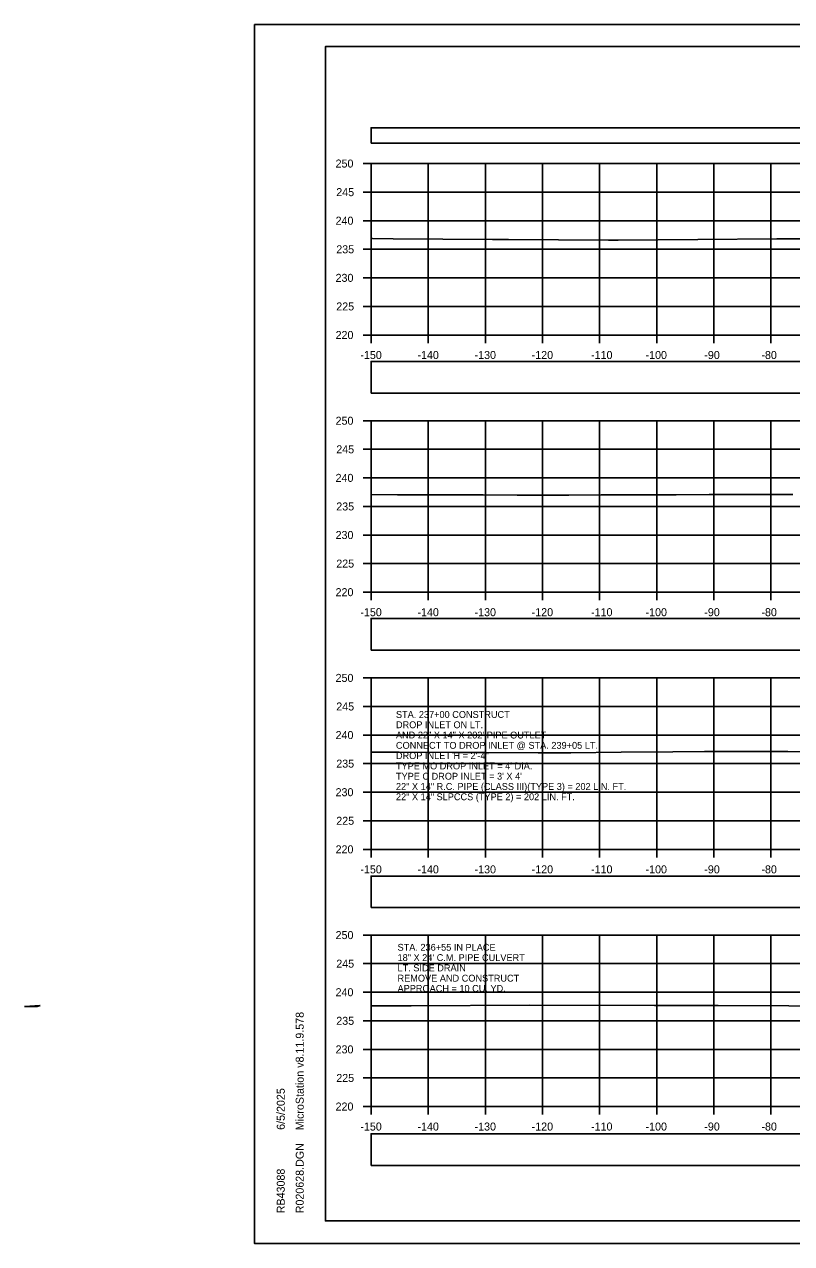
# Model space of a CAD drawing. Extents: x 1369627 to 1374022, y 380035 to 398173.
# Drawn here: x 1371887.8 to 1372022.2, y 388785.6 to 388999 of the extents above; entities that cross this region are included whole.
import ezdxf

# ---------------------------------------------------------------- set-up
doc = ezdxf.new("R2010")
doc.units = 0
for name, color, linetype in [('Default', 7, 'Continuous'), ('R_Axis', 7, 'Continuous'), ('R_Axis Annot', 7, 'Continuous'), ('R_Border', 7, 'Continuous'), ('R_Drive', 7, 'Continuous'), ('R_Exist Surface', 7, 'Continuous'), ('R_Grid', 7, 'Continuous'), ('R_No Plot', 7, 'Continuous'), ('R_Water', 7, 'Continuous'), ('R_Water Annot', 7, 'Continuous')]:
    doc.layers.add(name, color=color, linetype=linetype)

msp = doc.modelspace()

# ---------------------------------------------------------------- linework, layer by layer
at = {"layer": 'Default'}
for points in [[(1371948.53, 388978.18), (1372248.53, 388978.18), (1372248.53, 388980.89), (1371948.53, 388980.89)], [(1371948.53, 388934.47), (1372248.53, 388934.47), (1372248.53, 388939.99), (1371948.53, 388939.99)], [(1371948.53, 388889.5), (1372248.53, 388889.5), (1372248.53, 388895.02), (1371948.53, 388895.02)], [(1371948.53, 388844.42), (1372248.53, 388844.42), (1372248.53, 388849.95), (1371948.53, 388849.95)], [(1371948.53, 388799.33), (1372248.53, 388799.33), (1372248.53, 388804.85), (1371948.53, 388804.85)]]:
    msp.add_lwpolyline(points, close=True, dxfattribs=at)
at = {"layer": 'R_Axis'}
for p, q in [((1371947.13, 388974.62), (1371948.53, 388974.62)), ((1371948.53, 388944.62), (1371948.53, 388974.62)), ((1371947.13, 388969.62), (1371948.53, 388969.62)), ((1371947.13, 388964.62), (1371948.53, 388964.62)), ((1371947.13, 388959.62), (1371948.53, 388959.62)), ((1371947.13, 388954.62), (1371948.53, 388954.62)), ((1371947.13, 388949.62), (1371948.53, 388949.62)), ((1371947.13, 388944.62), (1371948.53, 388944.62)), ((1371948.53, 388944.62), (1372248.53, 388944.62)), ((1371948.53, 388943.22), (1371948.53, 388944.62)), ((1371958.53, 388943.22), (1371958.53, 388944.62)), ((1371968.53, 388943.22), (1371968.53, 388944.62)), ((1371978.53, 388943.22), (1371978.53, 388944.62)), ((1371988.53, 388943.22), (1371988.53, 388944.62)), ((1371998.53, 388943.22), (1371998.53, 388944.62)), ((1372008.53, 388943.22), (1372008.53, 388944.62)), ((1372018.53, 388943.22), (1372018.53, 388944.62)), ((1371947.13, 388929.62), (1371948.53, 388929.62)), ((1371948.53, 388899.62), (1371948.53, 388929.62)), ((1371947.13, 388924.62), (1371948.53, 388924.62)), ((1371947.13, 388919.62), (1371948.53, 388919.62)), ((1371947.13, 388914.62), (1371948.53, 388914.62)), ((1371947.13, 388909.62), (1371948.53, 388909.62)), ((1371947.13, 388904.62), (1371948.53, 388904.62)), ((1371947.13, 388899.62), (1371948.53, 388899.62)), ((1371948.53, 388899.62), (1372248.53, 388899.62)), ((1371948.53, 388898.22), (1371948.53, 388899.62)), ((1371958.53, 388898.22), (1371958.53, 388899.62)), ((1371968.53, 388898.22), (1371968.53, 388899.62)), ((1371978.53, 388898.22), (1371978.53, 388899.62)), ((1371988.53, 388898.22), (1371988.53, 388899.62)), ((1371998.53, 388898.22), (1371998.53, 388899.62)), ((1372008.53, 388898.22), (1372008.53, 388899.62)), ((1372018.53, 388898.22), (1372018.53, 388899.62)), ((1371947.13, 388884.62), (1371948.53, 388884.62)), ((1371948.53, 388854.62), (1371948.53, 388884.62)), ((1371947.13, 388879.62), (1371948.53, 388879.62)), ((1371947.13, 388874.62), (1371948.53, 388874.62)), ((1371947.13, 388869.62), (1371948.53, 388869.62)), ((1371947.13, 388864.62), (1371948.53, 388864.62)), ((1371947.13, 388859.62), (1371948.53, 388859.62)), ((1371947.13, 388854.62), (1371948.53, 388854.62)), ((1371948.53, 388854.62), (1372248.53, 388854.62)), ((1371948.53, 388853.22), (1371948.53, 388854.62)), ((1371958.53, 388853.22), (1371958.53, 388854.62)), ((1371968.53, 388853.22), (1371968.53, 388854.62)), ((1371978.53, 388853.22), (1371978.53, 388854.62)), ((1371988.53, 388853.22), (1371988.53, 388854.62)), ((1371998.53, 388853.22), (1371998.53, 388854.62)), ((1372008.53, 388853.22), (1372008.53, 388854.62)), ((1372018.53, 388853.22), (1372018.53, 388854.62)), ((1371947.13, 388839.62), (1371948.53, 388839.62)), ((1371948.53, 388809.62), (1371948.53, 388839.62)), ((1371947.13, 388834.62), (1371948.53, 388834.62)), ((1371947.13, 388829.62), (1371948.53, 388829.62)), ((1371947.13, 388824.62), (1371948.53, 388824.62)), ((1371947.13, 388819.62), (1371948.53, 388819.62)), ((1371947.13, 388814.62), (1371948.53, 388814.62)), ((1371947.13, 388809.62), (1371948.53, 388809.62)), ((1371948.53, 388809.62), (1372248.53, 388809.62)), ((1371948.53, 388808.22), (1371948.53, 388809.62)), ((1371958.53, 388808.22), (1371958.53, 388809.62)), ((1371968.53, 388808.22), (1371968.53, 388809.62)), ((1371978.53, 388808.22), (1371978.53, 388809.62)), ((1371988.53, 388808.22), (1371988.53, 388809.62)), ((1371998.53, 388808.22), (1371998.53, 388809.62)), ((1372008.53, 388808.22), (1372008.53, 388809.62)), ((1372018.53, 388808.22), (1372018.53, 388809.62))]:
    msp.add_line(p, q, dxfattribs=at)
at = {"layer": 'R_Border'}
for p, q in [((1371940.53, 388995.08), (1372256.71, 388995.08)), ((1371940.53, 388789.62), (1371940.53, 388995.08)), ((1371940.53, 388789.62), (1371940.53, 388789.62)), ((1372256.71, 388789.62), (1371940.53, 388789.62))]:
    msp.add_line(p, q, dxfattribs=at)
at = {"layer": 'R_Drive'}
for p, q in [((1371890.54, 388827.3), (1371887.8, 388827.12)), ((1371887.8, 388827.12), (1371890.04, 388827.14)), ((1371890.04, 388827.14), (1371890.54, 388827.3))]:
    msp.add_line(p, q, dxfattribs=at)
at = {"layer": 'R_Exist Surface'}
for points in [[(1371948.53, 388961.54), (1371948.78, 388961.53), (1371952.41, 388961.46), (1371969.76, 388961.35), (1371971.17, 388961.35), (1371972.6, 388961.36), (1371990.07, 388961.24), (1371991.79, 388961.24), (1372005.72, 388961.33), (1372019.55, 388961.42), (1372020.82, 388961.42), (1372034.07, 388961.44)], [(1371948.53, 388916.72), (1371953.15, 388916.66), (1371959.04, 388916.63), (1371968.14, 388916.64), (1371974.12, 388916.61), (1371983.14, 388916.62), (1371988.78, 388916.68), (1372001.96, 388916.68), (1372007.7, 388916.74), (1372013.38, 388916.72), (1372022.37, 388916.72)], [(1371948.53, 388871.65), (1371953.41, 388871.61), (1371962.71, 388871.56), (1371968.42, 388871.57), (1371977.8, 388871.52), (1371983.48, 388871.53), (1371992.29, 388871.62), (1372001.34, 388871.71), (1372006.91, 388871.75), (1372016.27, 388871.72), (1372021.48, 388871.75), (1372031.11, 388871.71)], [(1371948.53, 388827.24), (1371951.75, 388827.25), (1371955.54, 388827.25), (1371976.26, 388827.33), (1371998.13, 388827.29), (1371998.97, 388827.29), (1371999.75, 388827.29), (1372009.3, 388827.27), (1372021.68, 388827.23), (1372041.8, 388827.16)]]:
    msp.add_lwpolyline(points, dxfattribs=at)
at = {"layer": 'R_Grid'}
for p, q in [((1371948.53, 388974.62), (1372248.53, 388974.62)), ((1371948.53, 388944.62), (1371948.53, 388974.62)), ((1371958.53, 388944.62), (1371958.53, 388974.62)), ((1371968.53, 388944.62), (1371968.53, 388974.62)), ((1371978.53, 388944.62), (1371978.53, 388974.62)), ((1371988.53, 388944.62), (1371988.53, 388974.62)), ((1371998.53, 388944.62), (1371998.53, 388974.62)), ((1372008.53, 388944.62), (1372008.53, 388974.62)), ((1372018.53, 388944.62), (1372018.53, 388974.62)), ((1371948.53, 388969.62), (1372248.53, 388969.62)), ((1371948.53, 388964.62), (1372248.53, 388964.62)), ((1371948.53, 388959.62), (1372248.53, 388959.62)), ((1371948.53, 388954.62), (1372248.53, 388954.62)), ((1371948.53, 388949.62), (1372248.53, 388949.62)), ((1371948.53, 388944.62), (1372248.53, 388944.62)), ((1371948.53, 388929.62), (1372248.53, 388929.62)), ((1371948.53, 388899.62), (1371948.53, 388929.62)), ((1371958.53, 388899.62), (1371958.53, 388929.62)), ((1371968.53, 388899.62), (1371968.53, 388929.62)), ((1371978.53, 388899.62), (1371978.53, 388929.62)), ((1371988.53, 388899.62), (1371988.53, 388929.62)), ((1371998.53, 388899.62), (1371998.53, 388929.62)), ((1372008.53, 388899.62), (1372008.53, 388929.62)), ((1372018.53, 388899.62), (1372018.53, 388929.62)), ((1371948.53, 388924.62), (1372248.53, 388924.62)), ((1371948.53, 388919.62), (1372248.53, 388919.62)), ((1371948.53, 388914.62), (1372248.53, 388914.62)), ((1371948.53, 388909.62), (1372248.53, 388909.62)), ((1371948.53, 388904.62), (1372248.53, 388904.62)), ((1371948.53, 388899.62), (1372248.53, 388899.62)), ((1371948.53, 388884.62), (1372248.53, 388884.62)), ((1371948.53, 388854.62), (1371948.53, 388884.62)), ((1371958.53, 388854.62), (1371958.53, 388884.62)), ((1371968.53, 388854.62), (1371968.53, 388884.62)), ((1371978.53, 388854.62), (1371978.53, 388884.62)), ((1371988.53, 388854.62), (1371988.53, 388884.62)), ((1371998.53, 388854.62), (1371998.53, 388884.62)), ((1372008.53, 388854.62), (1372008.53, 388884.62)), ((1372018.53, 388854.62), (1372018.53, 388884.62)), ((1371948.53, 388879.62), (1372248.53, 388879.62)), ((1371948.53, 388874.62), (1372248.53, 388874.62)), ((1371948.53, 388869.62), (1372248.53, 388869.62)), ((1371948.53, 388864.62), (1372248.53, 388864.62)), ((1371948.53, 388859.62), (1372248.53, 388859.62)), ((1371948.53, 388854.62), (1372248.53, 388854.62)), ((1371948.53, 388839.62), (1372248.53, 388839.62)), ((1371948.53, 388809.62), (1371948.53, 388839.62)), ((1371958.53, 388809.62), (1371958.53, 388839.62)), ((1371968.53, 388809.62), (1371968.53, 388839.62)), ((1371978.53, 388809.62), (1371978.53, 388839.62)), ((1371988.53, 388809.62), (1371988.53, 388839.62)), ((1371998.53, 388809.62), (1371998.53, 388839.62)), ((1372008.53, 388809.62), (1372008.53, 388839.62)), ((1372018.53, 388809.62), (1372018.53, 388839.62)), ((1371948.53, 388834.62), (1372248.53, 388834.62)), ((1371948.53, 388829.62), (1372248.53, 388829.62)), ((1371948.53, 388824.62), (1372248.53, 388824.62)), ((1371948.53, 388819.62), (1372248.53, 388819.62)), ((1371948.53, 388814.62), (1372248.53, 388814.62)), ((1371948.53, 388809.62), (1372248.53, 388809.62))]:
    msp.add_line(p, q, dxfattribs=at)
at = {"layer": 'R_No Plot'}
for p, q in [((1371928.13, 388998.97), (1372261.46, 388998.97)), ((1371928.13, 388785.64), (1372261.46, 388785.64))]:
    msp.add_line(p, q, dxfattribs=at)
for points in [[(1371928.12, 388998.97), (1372261.46, 388998.97), (1372261.46, 388785.63), (1371928.12, 388785.63)], [(1372174.45, 388995.08), (1372194.07, 388995.08), (1372194.07, 388985.2), (1372210.18, 388985.2), (1372233.38, 388985.2), (1372233.38, 388952.53), (1372256.59, 388952.53), (1372256.71, 388789.62), (1371940.53, 388789.62), (1371940.53, 388995.08)]]:
    msp.add_lwpolyline(points, close=True, dxfattribs=at)

# ---------------------------------------------------------------- texts
at = {"layer": 'R_Axis Annot'}
for s, p in [('250', (1371942.3, 388973.92)), ('245', (1371942.42, 388968.92)), ('240', (1371942.3, 388963.92)), ('235', (1371942.42, 388958.92)), ('230', (1371942.3, 388953.92)), ('225', (1371942.42, 388948.92)), ('220', (1371942.3, 388943.92)), ('-150', (1371946.64, 388940.42)), ('-140', (1371956.64, 388940.42)), ('-130', (1371966.64, 388940.42)), ('-120', (1371976.64, 388940.42)), ('-110', (1371987.04, 388940.42)), ('-100', (1371996.58, 388940.42)), ('-90', (1372006.87, 388940.42)), ('-80', (1372016.87, 388940.42)), ('250', (1371942.3, 388928.92)), ('245', (1371942.42, 388923.92)), ('240', (1371942.3, 388918.92)), ('235', (1371942.42, 388913.92)), ('230', (1371942.3, 388908.92)), ('225', (1371942.42, 388903.92)), ('220', (1371942.3, 388898.92)), ('-150', (1371946.64, 388895.42)), ('-140', (1371956.64, 388895.42)), ('-130', (1371966.64, 388895.42)), ('-120', (1371976.64, 388895.42)), ('-110', (1371987.04, 388895.42)), ('-100', (1371996.58, 388895.42)), ('-90', (1372006.87, 388895.42)), ('-80', (1372016.87, 388895.42)), ('250', (1371942.3, 388883.92)), ('245', (1371942.42, 388878.92)), ('240', (1371942.3, 388873.92)), ('235', (1371942.42, 388868.92)), ('230', (1371942.3, 388863.92)), ('225', (1371942.42, 388858.92)), ('220', (1371942.3, 388853.92)), ('-150', (1371946.64, 388850.42)), ('-140', (1371956.64, 388850.42)), ('-130', (1371966.64, 388850.42)), ('-120', (1371976.64, 388850.42)), ('-110', (1371987.04, 388850.42)), ('-100', (1371996.58, 388850.42)), ('-90', (1372006.87, 388850.42)), ('-80', (1372016.87, 388850.42)), ('250', (1371942.3, 388838.92)), ('245', (1371942.42, 388833.92)), ('240', (1371942.3, 388828.92)), ('235', (1371942.42, 388823.92)), ('230', (1371942.3, 388818.92)), ('225', (1371942.42, 388813.92)), ('220', (1371942.3, 388808.92)), ('-150', (1371946.64, 388805.42)), ('-140', (1371956.64, 388805.42)), ('-130', (1371966.64, 388805.42)), ('-120', (1371976.64, 388805.42)), ('-110', (1371987.04, 388805.42)), ('-100', (1371996.58, 388805.42)), ('-90', (1372006.87, 388805.42)), ('-80', (1372016.87, 388805.42))]:
    msp.add_text(s, height=1.4, dxfattribs=at).set_placement(p)
at = {"layer": 'R_Border'}
for s, p in [('MicroStation v8.11.9.578', (1371936.72, 388805.47)), ('6/5/2025', (1371933.4, 388805.54)), ('R020628.DGN', (1371936.72, 388790.94)), ('RB43088', (1371933.4, 388790.94))]:
    msp.add_text(s, height=1.4, rotation=90, dxfattribs=at).set_placement(p)
at = {"layer": 'R_Water'}
for s, p in [('STA. 236+55 IN PLACE', (1371953.15, 388836.88)), ('18" X 24\' C.M. PIPE CULVERT', (1371953.15, 388835.08)), ('LT. SIDE DRAIN', (1371953.15, 388833.28)), ('REMOVE AND CONSTRUCT', (1371953.15, 388831.48)), ('APPROACH = 10 CU. YD.', (1371953.15, 388829.68))]:
    msp.add_text(s, height=1.2, dxfattribs=at).set_placement(p)
at = {"layer": 'R_Water Annot'}
for s, p in [('STA. 237+00 CONSTRUCT', (1371952.87, 388877.62)), ('DROP INLET ON LT.', (1371952.87, 388875.82)), ('AND 22" X 14" X 202\' PIPE OUTLET', (1371952.87, 388874.02)), ('CONNECT TO DROP INLET @ STA. 239+05 LT.', (1371952.87, 388872.22)), ("TYPE MO DROP INLET = 4' DIA.", (1371952.87, 388868.62)), ('DROP INLET H = 2\'-4"', (1371952.87, 388870.42)), ("TYPE C DROP INLET = 3' X 4'", (1371952.87, 388866.82)), ('22" X 14" R.C. PIPE (CLASS III)(TYPE 3) = 202 LIN. FT.', (1371952.87, 388865.02)), ('22" X 14" SLPCCS (TYPE 2) = 202 LIN. FT.', (1371952.87, 388863.22))]:
    msp.add_text(s, height=1.2, dxfattribs=at).set_placement(p)

doc.saveas('drawing.dxf')
